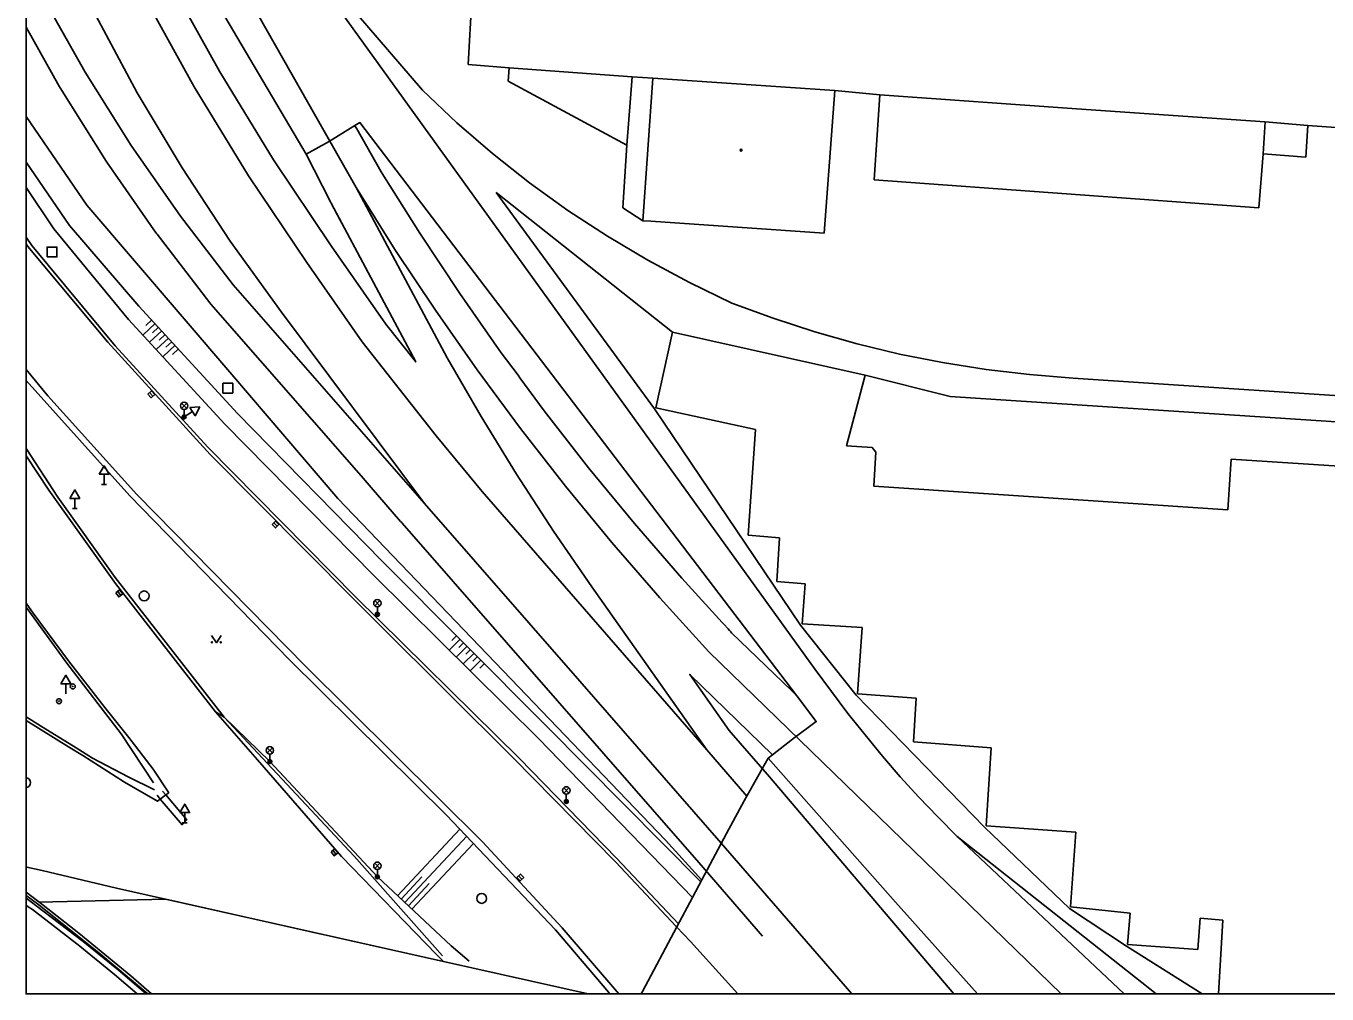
# Model space of a CAD drawing. Extents: x -598233 to -596890, y -1157848 to -1156431.
# Drawn here: x -598232.9 to -598101, y -1157848.5 to -1157750.3 of the extents above; entities that cross this region are included whole.
import ezdxf

# ---------------------------------------------------------------- set-up
doc = ezdxf.new("R2010")
doc.units = 0
for name, color, linetype in [('Level 10', 7, 'Continuous'), ('Level 11', 7, 'Continuous'), ('Level 13', 7, 'Continuous'), ('Level 14', 7, 'Continuous'), ('Level 15', 7, 'Continuous'), ('Level 25', 7, 'Continuous'), ('Level 26', 7, 'Continuous'), ('Level 27', 7, 'Continuous'), ('Level 33', 7, 'Continuous'), ('Level 34', 7, 'Continuous'), ('Level 36', 7, 'Continuous'), ('Level 39', 7, 'Continuous'), ('Level 5', 7, 'Continuous'), ('Level 51', 7, 'Continuous'), ('Level 7', 7, 'Continuous'), ('Level 9', 7, 'Continuous'), ('Vrstva 27', 7, 'Continuous'), ('Vrstva 54', 7, 'Continuous'), ('Vrstva 60', 7, 'Continuous'), ('zajmove_uzemi', 7, 'Continuous')]:
    doc.layers.add(name, color=color, linetype=linetype)

msp = doc.modelspace()

# ---------------------------------------------------------------- linework, layer by layer
at = {"layer": 'Level 10'}
for points in [[(-598166.94, -1157841.65), (-598173.13, -1157835.07), (-598183.51, -1157824.47), (-598196.94, -1157811.12), (-598199.66, -1157808.41), (-598214.22, -1157793.74), (-598224.58, -1157782.37), (-598232.71, -1157772.67), (-598232.8901, -1157772.3994)], [(-598172.7779, -1157848.4611), (-598178.51, -1157841.75), (-598186.61, -1157833.03), (-598204.56, -1157815.2199), (-598221.64, -1157797.8), (-598230.69, -1157787.8), (-598232.8901, -1157785.1423)], [(-598232.8901, -1157793.8718), (-598230.58, -1157797.38), (-598223.82, -1157806.85), (-598213.6599, -1157819.86)], [(-598232.8901, -1157808.815), (-598232.15, -1157809.85), (-598228.58, -1157814.6599)], [(-598228.58, -1157814.6599), (-598224.9099, -1157819.4), (-598222.4699, -1157822.45), (-598219.98, -1157825.65), (-598218.4099, -1157828.06)], [(-598213.6599, -1157819.86), (-598209.43, -1157824.71), (-598200.89, -1157834.52), (-598191.28, -1157844.46)], [(-598232.8901, -1157820.737), (-598228.57, -1157823.39), (-598227.14, -1157824.29), (-598222.9, -1157826.9699), (-598219.57, -1157828.92), (-598219.27, -1157828.7)], [(-598219.27, -1157828.7), (-598218.71, -1157828.28)], [(-598218.71, -1157828.28), (-598218.4099, -1157828.06)], [(-598220.153, -1157848.4611), (-598222.25, -1157846.63), (-598227.53, -1157842.28), (-598231.15, -1157839.4699), (-598232.8901, -1157838.1463)], [(-598166.94, -1157841.65), (-598165.52, -1157843.15), (-598160.7074, -1157848.4611)]]:
    msp.add_lwpolyline(points, dxfattribs=at)
at = {"layer": 'Level 11'}
msp.add_line((-598173.78, -1157848.32), (-598173.6659, -1157848.4611), dxfattribs=at)
for points in [[(-598232.8901, -1157711.7521), (-598231.02, -1157717.2), (-598227.18, -1157726.92), (-598222.95, -1157736.47), (-598218.29, -1157745.82), (-598213.24, -1157754.96), (-598207.79, -1157763.87), (-598201.95, -1157772.58), (-598196.4, -1157780.52), (-598193.37, -1157784.37), (-598201.96, -1157768.26)], [(-598204.48, -1157763.28), (-598227.03, -1157725.1)], [(-598158.2, -1157842.59), (-598164.65, -1157835.14), (-598179, -1157818.72), (-598194.75, -1157800.7), (-598194.79, -1157800.66), (-598194.9, -1157800.53), (-598197.89, -1157797.1), (-598198.92, -1157795.93), (-598214.16, -1157778.49), (-598214.26, -1157778.37), (-598219.6, -1157771.42), (-598219.68, -1157771.31), (-598224.69, -1157764.12), (-598224.77, -1157763.99), (-598229.42, -1157756.57), (-598229.49, -1157756.47), (-598232.8901, -1157750.4132)], [(-598157.63, -1157824.55), (-598157.19, -1157824.21), (-598155.16, -1157822.62), (-598152.75, -1157820.84), (-598154.74, -1157818.22), (-598199.03, -1157760.09), (-598199.53, -1157760.4), (-598202.22, -1157762.05), (-598204.48, -1157763.28)], [(-598199.53, -1157760.4), (-598199.53, -1157760.41), (-598199.35, -1157760.71), (-598196.87, -1157765.08), (-598196.8, -1157765.19), (-598196.76, -1157765.26), (-598192.96, -1157771.32), (-598188.9, -1157777.43), (-598184.71, -1157783.43), (-598183, -1157785.72), (-598182.82, -1157785.98), (-598180.34, -1157789.32), (-598175.84, -1157795.1), (-598171.19, -1157800.75), (-598166.39, -1157806.29), (-598162.3, -1157810.79), (-598162.13, -1157810.97), (-598161.7, -1157811.44), (-598161.55, -1157811.6), (-598161.42, -1157811.73), (-598161.34, -1157811.82), (-598155.27, -1157817.7), (-598154.74, -1157818.22)], [(-598201.03, -1157769.99), (-598201.96, -1157768.26), (-598202.02, -1157768.14), (-598204.48, -1157763.28)], [(-598165.31, -1157838.68), (-598180.88, -1157822.57), (-598197.62, -1157806.03), (-598212.73, -1157790.68), (-598222.49, -1157780.05), (-598230.06, -1157770.85), (-598232.8901, -1157766.6671)], [(-598173.78, -1157848.32), (-598179.2, -1157841.95), (-598190.24, -1157830.32), (-598206.21, -1157814.55), (-598222.37, -1157797.94), (-598232.8901, -1157786.2339)], [(-598157.19, -1157824.21), (-598165.58, -1157816.06), (-598161.59, -1157821.74), (-598161.4, -1157821.97), (-598157.51, -1157826.45), (-598138.8211, -1157848.4611)], [(-598232.8901, -1157838.7391), (-598232.32, -1157839.1599), (-598231.9, -1157839.48), (-598227.1, -1157843.14), (-598223.55, -1157846.02), (-598220.7123, -1157848.4611)], [(-598191.28, -1157844.46), (-598190.55, -1157845.17), (-598202.77, -1157842.43), (-598202.78, -1157842.43), (-598218.71, -1157838.86), (-598231.59, -1157839.14)], [(-598221.627, -1157848.4611), (-598223.93, -1157846.48), (-598227.43, -1157843.6), (-598232.2199, -1157839.9099), (-598232.6599, -1157839.63), (-598232.8901, -1157839.4609)]]:
    msp.add_lwpolyline(points, dxfattribs=at)
at = {"layer": 'Level 13'}
for p, q in [((-598163.64, -1157813.75), (-598127.9359, -1157848.4611)), ((-598149.1464, -1157848.4611), (-598162.39, -1157833.17)), ((-598138.48, -1157832.48), (-598118.3022, -1157848.4611)), ((-598121.5275, -1157848.4611), (-598138.48, -1157832.48))]:
    msp.add_line(p, q, dxfattribs=at)
for points in [[(-598232.8901, -1157720.6238), (-598229.95, -1157728.08), (-598225.6599, -1157737.75), (-598220.95, -1157747.21), (-598215.83, -1157756.4699), (-598210.32, -1157765.49), (-598204.43, -1157774.27), (-598198.81, -1157782.31), (-598191.29, -1157791.85), (-598186.62, -1157797.49)], [(-598232.8901, -1157733.8849), (-598229.7, -1157741.25), (-598225.82, -1157749.24), (-598221.61, -1157757.06), (-598217.05, -1157764.68), (-598212.18, -1157772.11), (-598206.98, -1157779.31)], [(-598152.87, -1157815.54), (-598208.37, -1157738.55)], [(-598208.37, -1157738.55), (-598192.68, -1157756.82)], [(-598232.8901, -1157743.9329), (-598231.18, -1157747.34), (-598226.88, -1157754.98), (-598222.23, -1157762.4), (-598217.2199, -1157769.59), (-598211.88, -1157776.54)], [(-598199.4099, -1157766.67), (-598209.27, -1157749.31)], [(-598192.68, -1157756.82), (-598189.2, -1157760.11), (-598185.58, -1157763.23), (-598181.82, -1157766.2), (-598177.94, -1157768.99), (-598173.94, -1157771.61), (-598169.83, -1157774.06), (-598165.61, -1157776.32), (-598161.3, -1157778.39), (-598157.13, -1157779.93), (-598152.9, -1157781.31), (-598148.62, -1157782.52), (-598144.3, -1157783.56), (-598139.94, -1157784.43), (-598135.54, -1157785.13), (-598131.13, -1157785.65), (-598126.69, -1157786)], [(-598199.4099, -1157766.67), (-598190.19, -1157783.95)], [(-598199.4099, -1157766.67), (-598195.48, -1157772.95), (-598191.38, -1157779.12), (-598187.14, -1157785.18), (-598182.73, -1157791.13), (-598178.18, -1157796.9699), (-598173.48, -1157802.69), (-598168.63, -1157808.28), (-598163.64, -1157813.75)], [(-598192.49, -1157798.73), (-598211.88, -1157776.54)], [(-598192.49, -1157798.73), (-598206.98, -1157779.31)], [(-598190.19, -1157783.95), (-598186.74, -1157789.89), (-598183.15, -1157795.75), (-598179.4099, -1157801.51), (-598175.53, -1157807.18)], [(-598040.09, -1157791.75), (-598126.69, -1157786)], [(-598163.86, -1157823.71), (-598186.62, -1157797.49)], [(-598176.74, -1157816.75), (-598192.49, -1157798.73)], [(-598163.86, -1157823.71), (-598175.53, -1157807.18)], [(-598152.87, -1157815.54), (-598149.56, -1157820.01), (-598146.05, -1157824.33), (-598144.23, -1157826.43), (-598142.36, -1157828.49), (-598140.44, -1157830.5), (-598138.48, -1157832.48)], [(-598162.39, -1157833.17), (-598176.74, -1157816.75)], [(-598159.79, -1157828.4), (-598163.86, -1157823.71)]]:
    msp.add_lwpolyline(points, dxfattribs=at)
at = {"layer": 'Level 14'}
for points in [[(-598164.47, -1157837.09), (-598180.08, -1157821.34), (-598196.81, -1157804.54), (-598211.44, -1157789.6), (-598221.46, -1157778.72), (-598228.47, -1157770.52), (-598232.8901, -1157764.0894)], [(-598212.81, -1157820.39), (-598213.6599, -1157819.86)], [(-598187.94, -1157845.13), (-598189.79, -1157843.58), (-598197.26, -1157836.58), (-598208.1599, -1157824.88), (-598212.81, -1157820.39)]]:
    msp.add_lwpolyline(points, dxfattribs=at)
at = {"layer": 'Level 15'}
for points in [[(-598221.02, -1157781.6), (-598219.8, -1157780.48)], [(-598220.74, -1157780.67), (-598220.13, -1157780.11)], [(-598220.06, -1157781.4), (-598219.46, -1157780.85)], [(-598220.34, -1157782.34), (-598219.12, -1157781.21)], [(-598219.6599, -1157783.08), (-598218.44, -1157781.95)], [(-598219.38, -1157782.14), (-598218.78, -1157781.58)], [(-598218.99, -1157783.81), (-598217.76, -1157782.68)], [(-598218.7, -1157782.87), (-598218.1, -1157782.32)], [(-598218.03, -1157783.61), (-598217.42, -1157783.05)], [(-598189.95, -1157813.56), (-598188.86, -1157812.4699)], [(-598189.7, -1157812.6), (-598189.2199, -1157812.11)], [(-598189.24, -1157814.26), (-598188.1599, -1157813.18)], [(-598189, -1157813.31), (-598188.51, -1157812.82)], [(-598188.29, -1157814.01), (-598187.81, -1157813.53)], [(-598188.53, -1157814.96), (-598187.45, -1157813.89)], [(-598187.82, -1157815.67), (-598186.75, -1157814.59)], [(-598187.58, -1157814.7199), (-598187.1, -1157814.24)], [(-598186.88, -1157815.43), (-598186.39, -1157814.95)], [(-598195.21, -1157838.5), (-598188.89, -1157831.74)], [(-598194.48, -1157839.18), (-598188.2, -1157832.4699)], [(-598193.75, -1157839.86), (-598187.51, -1157833.2)], [(-598194.84, -1157838.84), (-598192.74, -1157836.59)], [(-598194.11, -1157839.52), (-598192.01, -1157837.27)]]:
    msp.add_lwpolyline(points, dxfattribs=at)
at = {"layer": 'Level 25'}
for centre, radius in [((-598228.15, -1157817.27), 0.25), ((-598228.15, -1157817.27), 0.0303), ((-598229.54, -1157818.77), 0.25), ((-598229.54, -1157818.77), 0.0303)]:
    msp.add_circle(centre, radius, dxfattribs=at)
at = {"layer": 'Level 26'}
for points in [[(-598230.76, -1157773.71), (-598229.76, -1157773.71), (-598229.76, -1157772.71), (-598230.76, -1157772.71)], [(-598212.93, -1157787.52), (-598211.93, -1157787.52), (-598211.93, -1157786.52), (-598212.93, -1157786.52)]]:
    msp.add_lwpolyline(points, close=True, dxfattribs=at)
at = {"layer": 'Level 27'}
for p, q in [((-598220.3604, -1157787.457), (-598220.0196, -1157787.823)), ((-598207.7604, -1157800.667), (-598207.4196, -1157801.033)), ((-598223.5926, -1157807.642), (-598223.2874, -1157808.038)), ((-598201.7626, -1157833.892), (-598201.4574, -1157834.288)), ((-598182.9404, -1157836.467), (-598182.5996, -1157836.833))]:
    msp.add_line(p, q, dxfattribs=at)
for points in [[(-598220.5433, -1157787.6274), (-598220.2026, -1157787.9933), (-598219.8367, -1157787.6526), (-598220.1774, -1157787.2867)], [(-598207.9433, -1157800.8374), (-598207.6026, -1157801.2033), (-598207.2367, -1157800.8626), (-598207.5774, -1157800.4967)], [(-598223.7906, -1157807.7945), (-598223.4855, -1157808.1906), (-598223.0894, -1157807.8855), (-598223.3945, -1157807.4894)], [(-598201.9606, -1157834.0445), (-598201.6555, -1157834.4406), (-598201.2594, -1157834.1355), (-598201.5645, -1157833.7394)], [(-598183.1233, -1157836.6374), (-598182.7826, -1157837.0033), (-598182.4167, -1157836.6626), (-598182.7574, -1157836.2967)]]:
    msp.add_lwpolyline(points, close=True, dxfattribs=at)
for centre in [(-598220.9099, -1157808.09), (-598186.68, -1157838.77)]:
    msp.add_circle(centre, 0.5, dxfattribs=at)
at = {"layer": 'Level 33'}
for p, q in [((-598217.125, -1157789.08), (-598216.595, -1157788.55)), ((-598217.125, -1157788.55), (-598216.595, -1157789.08)), ((-598216.86, -1157789.19), (-598216.86, -1157789.94)), ((-598197.525, -1157809.1), (-598196.995, -1157808.57)), ((-598197.525, -1157808.57), (-598196.995, -1157809.1)), ((-598197.26, -1157809.21), (-598197.26, -1157809.96)), ((-598208.4249, -1157824.02), (-598207.8949, -1157823.49)), ((-598208.4249, -1157823.49), (-598207.8949, -1157824.02)), ((-598208.1599, -1157824.13), (-598208.1599, -1157824.88)), ((-598178.365, -1157828.08), (-598177.835, -1157827.55)), ((-598178.365, -1157827.55), (-598177.835, -1157828.08)), ((-598178.1, -1157828.19), (-598178.1, -1157828.94)), ((-598197.525, -1157835.72), (-598196.995, -1157835.19)), ((-598197.525, -1157835.19), (-598196.995, -1157835.72)), ((-598197.26, -1157835.83), (-598197.26, -1157836.58))]:
    msp.add_line(p, q, dxfattribs=at)
for centre, radius in [((-598216.86, -1157788.815), 0.375), ((-598216.86, -1157789.94), 0.2), ((-598216.86, -1157789.94), 0.1445), ((-598216.86, -1157789.94), 0.0876), ((-598197.26, -1157808.835), 0.375), ((-598197.26, -1157809.96), 0.2), ((-598197.26, -1157809.96), 0.1445), ((-598197.26, -1157809.96), 0.0876), ((-598208.1599, -1157823.755), 0.375), ((-598208.1599, -1157824.88), 0.2), ((-598208.1599, -1157824.88), 0.1445), ((-598208.1599, -1157824.88), 0.0876), ((-598178.1, -1157827.815), 0.375), ((-598178.1, -1157828.94), 0.2), ((-598178.1, -1157828.94), 0.1445), ((-598178.1, -1157828.94), 0.0876), ((-598197.26, -1157835.455), 0.375), ((-598197.26, -1157836.58), 0.2), ((-598197.26, -1157836.58), 0.1445), ((-598197.26, -1157836.58), 0.0876)]:
    msp.add_circle(centre, radius, dxfattribs=at)
at = {"layer": 'Level 34'}
for p, q in [((-598216.9942, -1157789.7291), (-598216.7258, -1157790.1509)), ((-598216.001, -1157789.3936), (-598216.86, -1157789.94)), ((-598224.9699, -1157795.762), (-598224.9699, -1157796.78)), ((-598225.2199, -1157796.78), (-598224.7199, -1157796.78)), ((-598228.19, -1157799.23), (-598227.69, -1157799.23)), ((-598227.94, -1157798.212), (-598227.94, -1157799.23)), ((-598228.85, -1157817.002), (-598228.85, -1157818.02)), ((-598216.8, -1157830.072), (-598216.8, -1157831.09)), ((-598217.05, -1157831.09), (-598216.55, -1157831.09))]:
    msp.add_line(p, q, dxfattribs=at)
for points in [[(-598216.2694, -1157788.9717), (-598215.7327, -1157789.8155), (-598215.2703, -1157788.9288)], [(-598225.4699, -1157795.762), (-598224.4699, -1157795.762), (-598224.9699, -1157794.896)], [(-598228.44, -1157798.212), (-598227.44, -1157798.212), (-598227.94, -1157797.346)], [(-598229.35, -1157817.002), (-598228.35, -1157817.002), (-598228.85, -1157816.136)], [(-598217.3, -1157830.072), (-598216.3, -1157830.072), (-598216.8, -1157829.206)]]:
    msp.add_lwpolyline(points, close=True, dxfattribs=at)
at = {"layer": 'Level 36'}
msp.add_lwpolyline([(-598214.09, -1157812.1), (-598213.59, -1157812.85), (-598213.09, -1157812.1)], dxfattribs=at)
for centre in [(-598214.0402, -1157812.7998), (-598213.1408, -1157812.7998)]:
    msp.add_circle(centre, 0.05, dxfattribs=at)
at = {"layer": 'Level 39'}
for radius in [0.09, 0.0398]:
    msp.add_circle((-598160.38, -1157762.89), radius, dxfattribs=at)
at = {"layer": 'Level 5'}
msp.add_line((-598111.51, -1157840.96), (-598111.963, -1157848.4611), dxfattribs=at)
for points in [[(-598187.69, -1157747.54), (-598188.07, -1157754.2)], [(-598188.07, -1157754.2), (-598183.9, -1157754.54)], [(-598183.9, -1157754.54), (-598171.44, -1157755.44)], [(-598171.44, -1157755.44), (-598169.34, -1157755.58)], [(-598169.34, -1157755.58), (-598170.33, -1157770.05)], [(-598169.34, -1157755.58), (-598150.86, -1157756.85)], [(-598151.95, -1157771.31), (-598150.86, -1157756.85)], [(-598150.86, -1157756.85), (-598146.32, -1157757.27)], [(-598126.38, -1157758.68), (-598146.32, -1157757.27)], [(-598107.23, -1157760.03), (-598126.38, -1157758.68)], [(-598102.89, -1157760.37), (-598107.23, -1157760.03)], [(-598102.89, -1157760.37), (-598070.8, -1157762.69)], [(-598170.33, -1157770.05), (-598169.53, -1157770.1)], [(-598169.53, -1157770.1), (-598151.95, -1157771.31)], [(-598167.32, -1157781.35), (-598169.01, -1157789.01)], [(-598147.79, -1157785.71), (-598167.32, -1157781.35)], [(-598149.69, -1157792.87), (-598147.79, -1157785.71)], [(-598169.01, -1157789.01), (-598158.9, -1157791.23)], [(-598158.9, -1157791.23), (-598159.65, -1157801.93)], [(-598147.09, -1157793.05), (-598149.69, -1157792.87)], [(-598146.7199, -1157793.53), (-598147.09, -1157793.05)], [(-598146.93, -1157796.95), (-598146.7199, -1157793.53)], [(-598110.67, -1157794.21), (-598111.01, -1157799.35)], [(-598098.69, -1157795.01), (-598110.67, -1157794.21)], [(-598111.01, -1157799.35), (-598146.93, -1157796.95)], [(-598159.65, -1157801.93), (-598156.48, -1157802.2)], [(-598156.48, -1157802.2), (-598156.77, -1157806.63)], [(-598156.77, -1157806.63), (-598153.88, -1157806.88)], [(-598153.88, -1157806.88), (-598154.19, -1157810.94)], [(-598154.19, -1157810.94), (-598148.09, -1157811.3)], [(-598148.09, -1157811.3), (-598148.58, -1157818.02)], [(-598148.58, -1157818.02), (-598142.62, -1157818.46)], [(-598142.62, -1157818.46), (-598142.9, -1157822.88)], [(-598142.9, -1157822.88), (-598135.02, -1157823.5)], [(-598135.02, -1157823.5), (-598135.53, -1157831.4)], [(-598135.53, -1157831.4), (-598126.42, -1157832.04)], [(-598126.42, -1157832.04), (-598126.96, -1157839.63)], [(-598126.96, -1157839.63), (-598120.93, -1157840.25)], [(-598120.93, -1157840.25), (-598121.18, -1157843.43)], [(-598114.06, -1157843.95), (-598113.82, -1157840.78)], [(-598113.82, -1157840.78), (-598111.51, -1157840.96)], [(-598121.18, -1157843.43), (-598114.06, -1157843.95)]]:
    msp.add_lwpolyline(points, dxfattribs=at)
at = {"layer": 'Level 51'}
for p, q in [((-598136.4065, -1157848.4611), (-598144.71, -1157839.14)), ((-598121.29, -1157843.6), (-598113.6091, -1157848.4611))]:
    msp.add_line(p, q, dxfattribs=at)
for points in [[(-598183.9, -1157754.54), (-598184.01, -1157755.88)], [(-598171.9699, -1157762.38), (-598171.44, -1157755.44)], [(-598184.01, -1157755.88), (-598171.9699, -1157762.38)], [(-598146.32, -1157757.27), (-598146.87, -1157765.9)], [(-598107.45, -1157763.27), (-598107.23, -1157760.03)], [(-598103.11, -1157763.59), (-598102.89, -1157760.37)], [(-598171.9699, -1157762.38), (-598172.37, -1157768.75)], [(-598107.86, -1157768.7199), (-598107.45, -1157763.27)], [(-598107.45, -1157763.27), (-598103.11, -1157763.59)], [(-598146.87, -1157765.9), (-598107.86, -1157768.7199)], [(-598185.21, -1157767.19), (-598169.17, -1157789.13)], [(-598167.32, -1157781.35), (-598185.21, -1157767.19)], [(-598172.37, -1157768.75), (-598170.33, -1157770.05)], [(-598139.18, -1157787.88), (-598147.79, -1157785.71)], [(-598070.67, -1157792.38), (-598139.18, -1157787.88)], [(-598169.17, -1157789.13), (-598154.35, -1157811.05)], [(-598154.35, -1157811.05), (-598148.7199, -1157818.1599)], [(-598148.7199, -1157818.1599), (-598135.68, -1157831.54)], [(-598144.71, -1157839.14), (-598157.63, -1157824.55)], [(-598135.68, -1157831.54), (-598127.08, -1157839.79)], [(-598127.08, -1157839.79), (-598121.29, -1157843.6)]]:
    msp.add_lwpolyline(points, dxfattribs=at)
at = {"layer": 'Level 7'}
msp.add_lwpolyline([(-598164.37, -1157836.91), (-598168.03, -1157832.87), (-598183.74, -1157816.5), (-598201.27, -1157798.2), (-598212.03, -1157785.65), (-598226.73, -1157768.48), (-598232.8901, -1157759.4823)], dxfattribs=at)
at = {"layer": 'Level 9'}
for points in [[(-598166.73, -1157841.36), (-598173, -1157834.69), (-598182.86, -1157824.59), (-598199.45, -1157808.2199), (-598214.46, -1157793), (-598223.84, -1157782.73), (-598232.31, -1157772.56), (-598232.8901, -1157771.7042)], [(-598212.81, -1157820.39), (-598223.86, -1157806.21), (-598229.67, -1157798.08), (-598232.8901, -1157793.1402)], [(-598232.8901, -1157809.228), (-598228.76, -1157814.9), (-598223.25, -1157822.08), (-598219.96, -1157827.04)], [(-598219.86, -1157827.77), (-598222.54, -1157826.43), (-598226.14, -1157824.53), (-598227.8, -1157823.51), (-598231.14, -1157821.44), (-598232.8901, -1157820.3595)], [(-598190.67, -1157844.58), (-598199.63, -1157834.4699), (-598212.81, -1157820.39)], [(-598219.6, -1157828.3), (-598219.27, -1157828.7)], [(-598219.27, -1157828.7), (-598217.07, -1157831.3), (-598216.59, -1157830.81), (-598218.71, -1157828.28)], [(-598218.71, -1157828.28), (-598219.05, -1157827.88)], [(-598232.8901, -1157838.4858), (-598231.74, -1157839.33), (-598225.5, -1157844.29), (-598220.5485, -1157848.4611)]]:
    msp.add_lwpolyline(points, dxfattribs=at)
at = {"layer": 'Vrstva 27'}
msp.add_line((-598232.8901, -1157826.5309), (-598232.8901, -1157827.5291), dxfattribs=at)
msp.add_arc((-598232.92, -1157827.03), 0.5, 273.433224, 86.566776, dxfattribs=at)
at = {"layer": 'Vrstva 54'}
for p, q in [((-598160.05, -1157828.86), (-598157.63, -1157824.55)), ((-598157.63, -1157824.55), (-598144.71, -1157839.14)), ((-598161.19, -1157830.95), (-598160.05, -1157828.86)), ((-598161.86, -1157832.18), (-598161.19, -1157830.95)), ((-598164.37, -1157836.9), (-598161.86, -1157832.18)), ((-598232.8901, -1157835.5817), (-598232.81, -1157835.6)), ((-598232.81, -1157835.6), (-598231.24, -1157835.95)), ((-598231.24, -1157835.95), (-598223.73, -1157837.73)), ((-598165.3, -1157838.66), (-598164.37, -1157836.9)), ((-598223.73, -1157837.73), (-598218.75, -1157838.85)), ((-598218.75, -1157838.85), (-598190.54, -1157845.18)), ((-598166.89, -1157841.65), (-598165.3, -1157838.66)), ((-598144.71, -1157839.14), (-598136.4065, -1157848.4611)), ((-598170.38, -1157848.22), (-598166.89, -1157841.65)), ((-598190.54, -1157845.18), (-598175.89, -1157848.4611)), ((-598170.5079, -1157848.4611), (-598170.38, -1157848.22))]:
    msp.add_line(p, q, dxfattribs=at)
at = {"layer": 'Vrstva 60'}
msp.add_lwpolyline([(-598232.8901, -1156430.8558), (-598232.8901, -1157835.5817), (-598232.81, -1157835.6), (-598231.24, -1157835.95), (-598223.73, -1157837.73), (-598218.75, -1157838.85), (-598190.54, -1157845.18), (-598175.89, -1157848.4611), (-598170.5079, -1157848.4611), (-598170.38, -1157848.22), (-598166.89, -1157841.65), (-598165.3, -1157838.66), (-598164.37, -1157836.9), (-598161.86, -1157832.18), (-598161.19, -1157830.95), (-598160.05, -1157828.86), (-598157.63, -1157824.55), (-598144.71, -1157839.14), (-598136.4065, -1157848.4611), (-597003.6644, -1157848.4611)], dxfattribs=at)
for points in [[(-598136.4065, -1157848.4611), (-598144.71, -1157839.14), (-598157.63, -1157824.55), (-598160.05, -1157828.86), (-598161.19, -1157830.95), (-598161.86, -1157832.18), (-598164.37, -1157836.9), (-598165.3, -1157838.66), (-598166.89, -1157841.65), (-598170.38, -1157848.22), (-598170.5079, -1157848.4611)], [(-598232.8901, -1157835.5817), (-598232.8901, -1157848.4611), (-598175.89, -1157848.4611), (-598190.54, -1157845.18), (-598218.75, -1157838.85), (-598223.73, -1157837.73), (-598231.24, -1157835.95), (-598232.81, -1157835.6)]]:
    msp.add_lwpolyline(points, close=True, dxfattribs=at)
at = {"layer": 'zajmove_uzemi'}
msp.add_lwpolyline([(-598232.8901, -1156430.8558), (-596890.4624, -1156430.8558), (-596890.4624, -1157848.4611), (-598232.8901, -1157848.4611)], close=True, dxfattribs=at)

doc.saveas('drawing.dxf')
